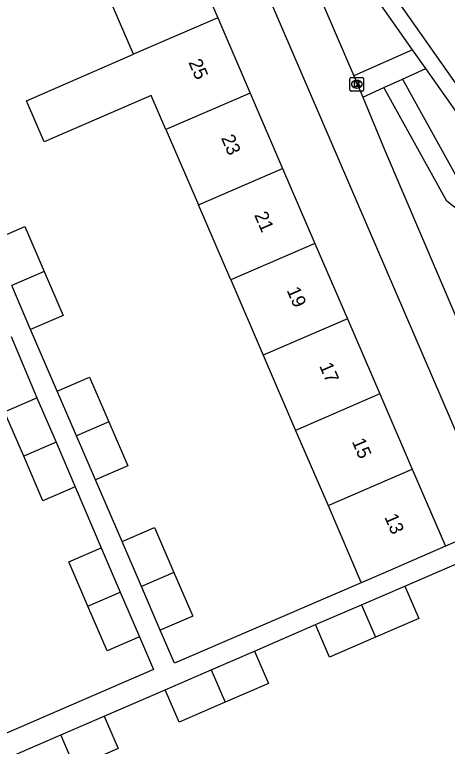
# Model space of a CAD drawing. Extents: x 159353 to 160616, y 385893 to 387321.
# Drawn here: x 159691.6 to 159723.4, y 386358.8 to 386412.6 of the extents above; entities that cross this region are included whole.
import ezdxf

# ---------------------------------------------------------------- set-up
doc = ezdxf.new("R2010")
doc.units = 0
for name, color, linetype in [('IMGEO_Groenvoorziening', 7, 'Continuous'), ('IMGEO_Kolk', 7, 'Continuous'), ('IMGEO_Pand', 7, 'Continuous'), ('IMGEO_Pand_nummerreeks', 7, 'Continuous'), ('IMGEO_Rijbaan_lokaal_gesloten', 7, 'Continuous'), ('IMGEO_Voetpad_open', 7, 'Continuous')]:
    doc.layers.add(name, color=color, linetype=linetype)

msp = doc.modelspace()

# ---------------------------------------------------------------- linework, layer by layer
at = {"layer": 'IMGEO_Groenvoorziening'}
for points in [[(159720.078, 386407.825), (159724.494, 386399.859), (159731.51, 386394.377)], [(159730.9, 386392.95), (159723.33, 386398.865), (159718.706, 386407.208)]]:
    msp.add_lwpolyline(points, dxfattribs=at)
at = {"layer": 'IMGEO_Kolk'}
for p, q in [((159716.296, 386407.95), (159717.148, 386407.95)), ((159716.221, 386407.024), (159716.221, 386407.876)), ((159716.709, 386407.73), (159716.734, 386407.73)), ((159717.222, 386407.876), (159717.222, 386407.024)), ((159717.148, 386406.95), (159716.296, 386406.95)), ((159716.732, 386407.17), (159716.707, 386407.17))]:
    msp.add_line(p, q, dxfattribs=at)
for points in [[(159716.296, 386407.95), (159717.148, 386407.95)], [(159716.221, 386407.024), (159716.221, 386407.876)], [(159716.542, 386407.65), (159716.665, 386407.65), (159716.665, 386407.499), (159716.795, 386407.65), (159716.959, 386407.65), (159716.813, 386407.499), (159716.966, 386407.25), (159716.814, 386407.25), (159716.729, 386407.414), (159716.665, 386407.347), (159716.665, 386407.25), (159716.542, 386407.25), (159716.542, 386407.65)], [(159717.222, 386407.876), (159717.222, 386407.024)], [(159717.148, 386406.95), (159716.296, 386406.95)]]:
    msp.add_lwpolyline(points, dxfattribs=at)
for centre, start, end in [((159716.298, 386407.874), 91.552, 178.448), ((159716.298, 386407.874), 91.552, 178.448), ((159717.146, 386407.874), 1.552, 88.448), ((159717.146, 386407.874), 1.552, 88.448), ((159716.298, 386407.026), 181.552, 268.448), ((159716.298, 386407.026), 181.552, 268.448), ((159717.146, 386407.026), 271.552, 358.448), ((159717.146, 386407.026), 271.552, 358.448)]:
    msp.add_arc(centre, 0.0765, start, end, dxfattribs=at)
for centre, major_axis, ratio, start_param, end_param in [((159716.708, 386407.45), (-0.387, 0.002), 0.722429, 4.712389, 7.853982), ((159716.733, 386407.45), (-0.39, 0.002), 0.717154, 1.570796, 4.712389)]:
    msp.add_ellipse(centre, major_axis=major_axis, ratio=ratio, start_param=start_param, end_param=end_param, dxfattribs=at)
at = {"layer": 'IMGEO_Pand'}
for points in [[(159704.122, 386417.845), (159706.504, 386412.322)], [(159700.318, 386409.646), (159697.937, 386415.169)], [(159706.504, 386412.322), (159700.318, 386409.646)], [(159706.504, 386412.322), (159708.885, 386406.798)], [(159702.699, 386404.123), (159701.618, 386406.63), (159693.753, 386403.228), (159692.449, 386406.242), (159700.318, 386409.646)], [(159708.885, 386406.798), (159702.699, 386404.123)], [(159708.885, 386406.798), (159711.267, 386401.274)], [(159702.699, 386404.123), (159705.081, 386398.599)], [(159705.081, 386398.599), (159711.267, 386401.274)], [(159711.267, 386401.274), (159713.648, 386395.751)], [(159707.462, 386393.075), (159705.081, 386398.599)], [(159689.946, 386395.967), (159692.33, 386396.995), (159693.752, 386393.7)], [(159713.648, 386395.751), (159707.462, 386393.075)], [(159713.648, 386395.751), (159716.029, 386390.228)], [(159693.752, 386393.7), (159691.369, 386392.669)], [(159693.752, 386393.7), (159695.144, 386390.473), (159692.76, 386389.445)], [(159707.462, 386393.075), (159709.844, 386387.552)], [(159692.76, 386389.445), (159691.369, 386392.669)], [(159716.029, 386390.228), (159709.844, 386387.552)], [(159716.029, 386390.228), (159718.411, 386384.704)], [(159709.844, 386387.552), (159712.225, 386382.029)], [(159694.709, 386384.92), (159697.093, 386385.948), (159698.516, 386382.651)], [(159696.133, 386381.62), (159694.709, 386384.92)], [(159692.254, 386380.138), (159690.85, 386383.393), (159693.225, 386384.417)], [(159693.225, 386384.417), (159694.628, 386381.165)], [(159718.411, 386384.704), (159712.225, 386382.029)], [(159718.411, 386384.704), (159720.792, 386379.18)], [(159698.516, 386382.651), (159696.133, 386381.62)], [(159698.516, 386382.651), (159699.907, 386379.426), (159697.523, 386378.398)], [(159697.523, 386378.398), (159696.133, 386381.62)], [(159712.225, 386382.029), (159714.607, 386376.505)], [(159694.628, 386381.165), (159692.254, 386380.138)], [(159694.628, 386381.165), (159696.039, 386377.895)], [(159696.039, 386377.895), (159693.664, 386376.871), (159692.254, 386380.138)], [(159714.607, 386376.505), (159720.792, 386379.18)], [(159720.792, 386379.18), (159723.232, 386373.521)], [(159714.607, 386376.505), (159717.049, 386370.84)], [(159699.472, 386373.873), (159701.856, 386374.901), (159703.278, 386371.605)], [(159700.895, 386370.575), (159699.472, 386373.873)], [(159723.232, 386373.521), (159718.645, 386371.532), (159717.049, 386370.84)], [(159696.973, 386369.118), (159695.569, 386372.372), (159697.944, 386373.396)], [(159697.944, 386373.396), (159699.346, 386370.146)], [(159703.278, 386371.605), (159700.895, 386370.575)], [(159703.278, 386371.605), (159704.67, 386368.379), (159702.286, 386367.351)], [(159702.286, 386367.351), (159700.895, 386370.575)], [(159717.062, 386369.229), (159720.249, 386370.605)], [(159720.249, 386370.605), (159721.28, 386368.219), (159718.093, 386366.842)], [(159696.973, 386369.118), (159699.346, 386370.146)], [(159699.346, 386370.146), (159700.758, 386366.874)], [(159713.685, 386367.77), (159717.062, 386369.229)], [(159717.062, 386369.229), (159718.093, 386366.842)], [(159700.758, 386366.874), (159698.383, 386365.85), (159696.973, 386369.118)], [(159718.093, 386366.842), (159714.716, 386365.384), (159713.685, 386367.77)], [(159706.021, 386364.449), (159709.209, 386365.826)], [(159709.209, 386365.826), (159710.24, 386363.44), (159707.052, 386362.063)], [(159702.645, 386362.991), (159706.021, 386364.449)], [(159706.021, 386364.449), (159707.052, 386362.063)], [(159707.052, 386362.063), (159703.676, 386360.605), (159702.645, 386362.991)], [(159694.981, 386359.671), (159698.168, 386361.048)], [(159698.168, 386361.048), (159699.199, 386358.662), (159696.011, 386357.285)], [(159691.604, 386358.213), (159694.981, 386359.671)], [(159696.011, 386357.285), (159694.981, 386359.671)]]:
    msp.add_lwpolyline(points, dxfattribs=at)
at = {"layer": 'IMGEO_Rijbaan_lokaal_gesloten'}
msp.add_lwpolyline([(159710.797, 386426.243), (159726.156, 386404.427), (159727.573, 386402.742), (159727.984, 386402.3)], dxfattribs=at)
at = {"layer": 'IMGEO_Voetpad_open'}
for points in [[(159725.05, 386379.518), (159703.042, 386430.628)], [(159720.825, 386409.972), (159713.432, 386420.467)], [(159711.553, 386419.579), (159716.505, 386408.067)], [(159720.825, 386409.972), (159716.505, 386408.067)], [(159721.783, 386408.593), (159720.825, 386409.972)], [(159720.078, 386407.825), (159721.783, 386408.593)], [(159725.576, 386403.211), (159721.783, 386408.593)], [(159716.505, 386408.067), (159717.159, 386406.512)], [(159718.706, 386407.208), (159720.078, 386407.825)], [(159717.159, 386406.512), (159718.706, 386407.208)], [(159717.159, 386406.512), (159718.722, 386402.699), (159725.295, 386387.355)], [(159694.709, 386384.92), (159692.76, 386389.445)], [(159691.32, 386388.915), (159693.225, 386384.417)], [(159699.472, 386373.873), (159697.523, 386378.398)], [(159696.039, 386377.895), (159697.944, 386373.396)], [(159726.944, 386375.119), (159723.232, 386373.521)], [(159720.249, 386370.605), (159727.536, 386373.743)], [(159717.049, 386370.84), (159703.332, 386364.927), (159702.286, 386367.351)], [(159709.209, 386365.826), (159713.685, 386367.77)], [(159700.758, 386366.874), (159701.797, 386364.467), (159688.018, 386358.522)], [(159698.168, 386361.048), (159702.645, 386362.991)]]:
    msp.add_lwpolyline(points, dxfattribs=at)

# ---------------------------------------------------------------- texts
at = {"layer": 'IMGEO_Pand_nummerreeks'}
for s, rotation, p in [('25', 293.3249, (159704.338, 386409.06)), ('23', 293.3226, (159706.731, 386403.511)), ('21', 293.3226, (159709.168, 386397.856)), ('19', 293.3226, (159711.553, 386392.325)), ('17', 293.3226, (159713.946, 386386.775)), ('15', 293.3226, (159716.339, 386381.224)), ('13', 293.3226, (159718.732, 386375.673))]:
    msp.add_text(s, height=1, rotation=rotation, dxfattribs=at).set_placement(p)

doc.saveas('drawing.dxf')
